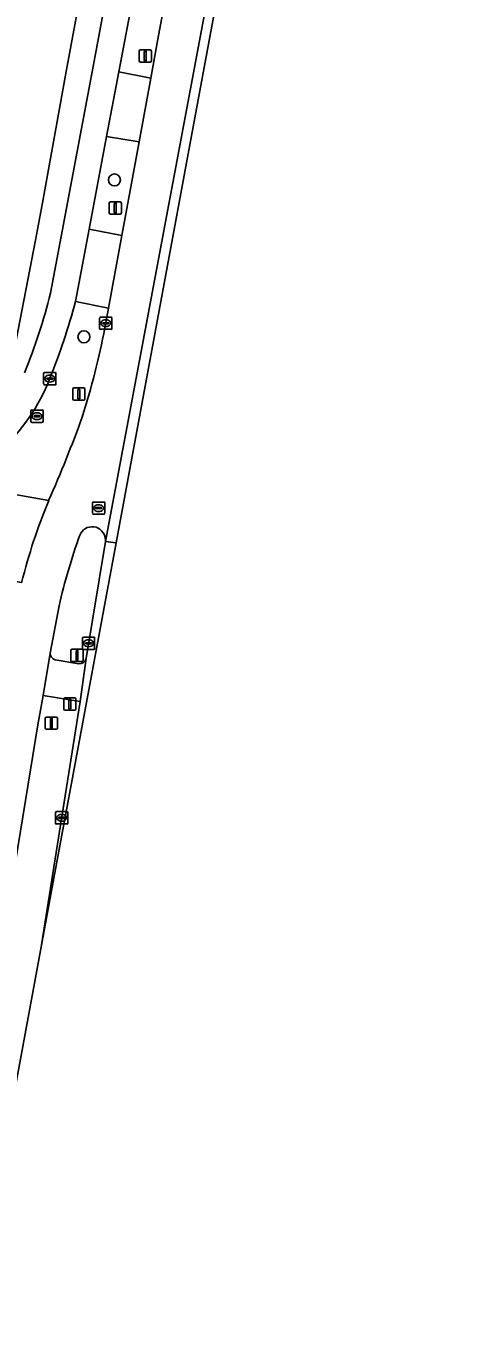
# Model space of a CAD drawing. Extents: x 161258 to 161838, y 380833 to 381727.
# Drawn here: x 161726.3 to 161761.6, y 381007.6 to 381113.2 of the extents above; entities that cross this region are included whole.
import ezdxf

# ---------------------------------------------------------------- set-up
doc = ezdxf.new("R2010")
doc.units = 0
for name, color, linetype in [('IMGEO_Berm_groen', 7, 'Continuous'), ('IMGEO_Boom', 7, 'Continuous'), ('IMGEO_Erf', 7, 'Continuous'), ('IMGEO_Fietspad_gesloten', 7, 'Continuous'), ('IMGEO_Fietspad_open', 7, 'Continuous'), ('IMGEO_Kolk', 7, 'Continuous'), ('IMGEO_Lichtmast', 7, 'Continuous'), ('IMGEO_OVBaan_gesloten', 7, 'Continuous'), ('IMGEO_Rijbaan_lokaal_open', 7, 'Continuous'), ('IMGEO_Rijbaan_regionaal_gesloten', 7, 'Continuous'), ('IMGEO_Rioolput', 7, 'Continuous'), ('IMGEO_Verkeersbordpaal', 7, 'Continuous'), ('IMGEO_Verkeerseiland_groen', 7, 'Continuous'), ('IMGEO_Verkeersregelinstallatiepaal', 7, 'Continuous'), ('IMGEO_Voetpad_open', 7, 'Continuous')]:
    doc.layers.add(name, color=color, linetype=linetype)

msp = doc.modelspace()

# ---------------------------------------------------------------- linework, layer by layer
at = {"layer": 'IMGEO_Berm_groen'}
for points in [[(161734.89, 381115.16), (161733.8, 381109.46), (161736.41, 381108.93), (161736.99, 381112.11), (161737.93, 381117.2)], [(161732.67, 381088.61), (161732.97, 381090.21), (161730.29, 381090.76)], [(161722.75, 381075.53), (161728.1, 381074.57)]]:
    msp.add_lwpolyline(points, dxfattribs=at)
msp.add_lwpolyline([(161735.46, 381103.75), (161732.79, 381104.18), (161731.4, 381096.64), (161734.05, 381096.12)], close=True, dxfattribs=at)
for centre, radius, start, end in [((161671.13, 381107.11), 61.38, 338.3774, 344.5498), ((161669.9, 381100.69), 63.92, 342.3995, 349.1042), ((161712.87, 381090.63), 16.51, 313.1499, 338.1535), ((161633.52, 381116.51), 103.46, 336.0833, 340.1395)]:
    msp.add_arc(centre, radius, start, end, dxfattribs=at)
at = {"layer": 'IMGEO_Boom'}
for centre in [(161733.45, 381100.65), (161730.97, 381087.89)]:
    msp.add_circle(centre, 0.489, dxfattribs=at)
at = {"layer": 'IMGEO_Erf'}
msp.add_lwpolyline([(161712.71, 381055.48), (161718.09, 381073.16), (161717.95, 381073.19), (161720.46, 381086.08), (161725, 381085.22), (161727.02, 381095.75), (161727.6, 381098.78), (161729.53, 381109.47), (161731.64, 381120.89), (161727.41, 381121.72), (161730.95, 381139.42)], dxfattribs=at)
at = {"layer": 'IMGEO_Fietspad_gesloten'}
for points in [[(161728.23, 381062.15), (161727.64, 381058.71), (161730.65, 381058.21), (161731.14, 381061.72)], [(161730.54, 381061.29), (161728.62, 381061.62)]]:
    msp.add_lwpolyline(points, dxfattribs=at)
for centre, radius, start, end in [((161728.78, 381062.15), 0.553, 179.3719, 253.0894), ((161730.61, 381061.82), 0.535, 262.3269, 349.2011)]:
    msp.add_arc(centre, radius, start, end, dxfattribs=at)
at = {"layer": 'IMGEO_Fietspad_open'}
for points in [[(161738.18, 381144.55), (161731.71, 381109.89), (161728.24, 381091.44)], [(161730.29, 381090.76), (161731.4, 381096.64), (161732.79, 381104.18), (161733.8, 381109.46), (161734.89, 381115.16)]]:
    msp.add_lwpolyline(points, dxfattribs=at)
for centre, radius, start, end in [((161680.59, 381103.32), 49.11, 338.0568, 345.9954), ((161671.13, 381107.11), 61.38, 338.3774, 344.5498), ((161712.87, 381090.63), 16.51, 313.1499, 338.1535)]:
    msp.add_arc(centre, radius, start, end, dxfattribs=at)
at = {"layer": 'IMGEO_Kolk'}
for p, q in [((161732.24, 381088.57), (161732.24, 381089.42)), ((161732.32, 381089.5), (161733.17, 381089.5)), ((161732.5, 381088.99), (161732.5, 381089)), ((161732.54, 381089.04), (161732.94, 381089.04)), ((161732.94, 381088.95), (161732.54, 381088.95)), ((161732.73, 381089.28), (161732.76, 381089.28)), ((161732.75, 381088.72), (161732.73, 381088.72)), ((161732.99, 381089), (161732.99, 381088.99)), ((161733.24, 381089.42), (161733.24, 381088.57)), ((161733.17, 381088.5), (161732.32, 381088.5)), ((161727.69, 381084.06), (161727.69, 381084.92)), ((161727.77, 381084.99), (161728.62, 381084.99)), ((161727.95, 381084.48), (161727.95, 381084.5)), ((161727.99, 381084.53), (161728.39, 381084.53)), ((161728.18, 381084.77), (161728.2, 381084.77)), ((161728.43, 381084.5), (161728.43, 381084.48)), ((161728.69, 381084.92), (161728.69, 381084.06)), ((161728.62, 381083.99), (161727.77, 381083.99)), ((161728.39, 381084.45), (161727.99, 381084.45)), ((161728.2, 381084.21), (161728.18, 381084.21)), ((161730.84, 381062.53), (161730.84, 381063.38)), ((161730.92, 381063.46), (161731.77, 381063.46)), ((161731.84, 381063.38), (161731.84, 381062.53)), ((161731.77, 381062.46), (161730.92, 381062.46)), ((161731.1, 381062.95), (161731.1, 381062.96)), ((161731.14, 381063), (161731.54, 381063)), ((161731.54, 381062.91), (161731.14, 381062.91)), ((161731.33, 381063.24), (161731.36, 381063.24)), ((161731.35, 381062.68), (161731.33, 381062.68)), ((161731.59, 381062.96), (161731.59, 381062.95)), ((161728.66, 381048.33), (161728.66, 381049.18)), ((161728.73, 381049.26), (161729.58, 381049.26)), ((161728.91, 381048.75), (161728.91, 381048.76)), ((161729.35, 381048.71), (161728.95, 381048.71)), ((161728.96, 381048.8), (161729.35, 381048.8)), ((161729.14, 381049.04), (161729.17, 381049.04)), ((161729.4, 381048.76), (161729.4, 381048.75)), ((161729.66, 381049.18), (161729.66, 381048.33)), ((161729.58, 381048.26), (161728.73, 381048.26)), ((161729.17, 381048.48), (161729.14, 381048.48))]:
    msp.add_line(p, q, dxfattribs=at)
for points in [[(161732.24, 381088.57), (161732.24, 381089.42)], [(161732.32, 381089.5), (161733.17, 381089.5)], [(161733.24, 381089.42), (161733.24, 381088.57)], [(161733.17, 381088.5), (161732.32, 381088.5)], [(161727.69, 381084.06), (161727.69, 381084.92)], [(161727.77, 381084.99), (161728.62, 381084.99)], [(161728.69, 381084.92), (161728.69, 381084.06)], [(161728.62, 381083.99), (161727.77, 381083.99)], [(161730.84, 381062.53), (161730.84, 381063.38)], [(161730.92, 381063.46), (161731.77, 381063.46)], [(161731.84, 381063.38), (161731.84, 381062.53)], [(161731.77, 381062.46), (161730.92, 381062.46)], [(161728.66, 381048.33), (161728.66, 381049.18)], [(161728.73, 381049.26), (161729.58, 381049.26)], [(161729.66, 381049.18), (161729.66, 381048.33)], [(161729.58, 381048.26), (161728.73, 381048.26)]]:
    msp.add_lwpolyline(points, dxfattribs=at)
for centre, radius, start, end in [((161732.32, 381089.42), 0.0765, 91.552, 178.448), ((161732.32, 381089.42), 0.0765, 91.552, 178.448), ((161732.54, 381089), 0.0403, 85.8775, 175.7526), ((161732.54, 381088.99), 0.0366, 178.938, 274.7102), ((161732.95, 381089), 0.0386, 1.7309, 96.639), ((161732.94, 381089), 0.043, 264.8664, 352.4533), ((161733.17, 381089.42), 0.0765, 1.552, 88.448), ((161733.17, 381089.42), 0.0765, 1.552, 88.448), ((161732.32, 381088.57), 0.0765, 181.552, 268.448), ((161732.32, 381088.57), 0.0765, 181.552, 268.448), ((161733.17, 381088.57), 0.0765, 271.552, 358.448), ((161733.17, 381088.57), 0.0765, 271.552, 358.448), ((161727.77, 381084.91), 0.0765, 91.552, 178.448), ((161727.77, 381084.91), 0.0765, 91.552, 178.448), ((161727.99, 381084.49), 0.0403, 85.8775, 175.7526), ((161727.99, 381084.48), 0.0366, 178.938, 274.7102), ((161728.4, 381084.49), 0.0386, 1.7309, 96.639), ((161728.39, 381084.49), 0.043, 264.8664, 352.4533), ((161728.62, 381084.91), 0.0765, 1.552, 88.448), ((161728.62, 381084.91), 0.0765, 1.552, 88.448), ((161727.77, 381084.07), 0.0765, 181.552, 268.448), ((161727.77, 381084.07), 0.0765, 181.552, 268.448), ((161728.62, 381084.07), 0.0765, 271.552, 358.448), ((161728.62, 381084.07), 0.0765, 271.552, 358.448), ((161730.92, 381063.38), 0.0765, 91.552, 178.448), ((161730.92, 381063.38), 0.0765, 91.552, 178.448), ((161731.77, 381063.38), 0.0765, 1.552, 88.448), ((161731.77, 381063.38), 0.0765, 1.552, 88.448), ((161730.92, 381062.53), 0.0765, 181.552, 268.448), ((161730.92, 381062.53), 0.0765, 181.552, 268.448), ((161731.14, 381062.96), 0.0403, 85.8775, 175.7526), ((161731.14, 381062.95), 0.0366, 178.938, 274.7102), ((161731.55, 381062.96), 0.0386, 1.7309, 96.639), ((161731.54, 381062.96), 0.043, 264.8664, 352.4533), ((161731.77, 381062.53), 0.0765, 271.552, 358.448), ((161731.77, 381062.53), 0.0765, 271.552, 358.448), ((161728.73, 381049.18), 0.0765, 91.552, 178.448), ((161728.73, 381049.18), 0.0765, 91.552, 178.448), ((161728.95, 381048.76), 0.0403, 85.8775, 175.7526), ((161728.95, 381048.75), 0.0366, 178.938, 274.7102), ((161729.36, 381048.76), 0.0386, 1.7309, 96.639), ((161729.36, 381048.76), 0.043, 264.8664, 352.4533), ((161729.58, 381049.18), 0.0765, 1.552, 88.448), ((161729.58, 381049.18), 0.0765, 1.552, 88.448), ((161728.73, 381048.33), 0.0765, 181.552, 268.448), ((161728.73, 381048.33), 0.0765, 181.552, 268.448), ((161729.58, 381048.33), 0.0765, 271.552, 358.448), ((161729.58, 381048.33), 0.0765, 271.552, 358.448)]:
    msp.add_arc(centre, radius, start, end, dxfattribs=at)
for centre, major_axis, ratio, start_param, end_param in [((161732.73, 381089), (-0.387, 0.002), 0.722429, 4.712389, 7.853982), ((161732.75, 381089), (-0.39, 0.002), 0.717154, 1.570796, 4.712389), ((161728.18, 381084.49), (-0.387, 0.002), 0.722429, 4.712389, 7.853982), ((161728.2, 381084.49), (-0.39, 0.002), 0.717154, 1.570796, 4.712389), ((161731.33, 381062.96), (-0.387, 0.002), 0.722429, 4.712389, 7.853982), ((161731.35, 381062.96), (-0.39, 0.002), 0.717154, 1.570796, 4.712389), ((161729.14, 381048.76), (-0.387, 0.002), 0.722429, 4.712389, 7.853982), ((161729.17, 381048.76), (-0.39, 0.002), 0.717154, 1.570796, 4.712389)]:
    msp.add_ellipse(centre, major_axis=major_axis, ratio=ratio, start_param=start_param, end_param=end_param, dxfattribs=at)
at = {"layer": 'IMGEO_Lichtmast'}
for p, q in [((161735.46, 381110.34), (161735.46, 381111.14)), ((161735.46, 381111.14), (161735.46, 381110.34)), ((161735.56, 381111.24), (161736.35, 381111.24)), ((161736.35, 381111.24), (161735.56, 381111.24)), ((161736.45, 381111.14), (161736.45, 381110.34)), ((161736.45, 381110.34), (161736.45, 381111.14)), ((161736.35, 381110.24), (161735.56, 381110.24)), ((161735.56, 381110.24), (161736.35, 381110.24)), ((161730.06, 381082.83), (161730.06, 381083.63)), ((161730.06, 381083.63), (161730.06, 381082.83)), ((161730.16, 381083.73), (161730.95, 381083.73)), ((161730.95, 381083.73), (161730.16, 381083.73)), ((161731.05, 381083.63), (161731.05, 381082.83)), ((161731.05, 381082.83), (161731.05, 381083.63)), ((161730.95, 381082.73), (161730.16, 381082.73)), ((161730.16, 381082.73), (161730.95, 381082.73))]:
    msp.add_line(p, q, dxfattribs=at)
for points in [[(161735.88, 381111.11), (161736.03, 381111.11), (161736.03, 381110.36), (161735.88, 381110.36), (161735.88, 381111.11)], [(161730.48, 381083.6), (161730.63, 381083.6), (161730.63, 381082.85), (161730.48, 381082.85), (161730.48, 381083.6)]]:
    msp.add_lwpolyline(points, dxfattribs=at)
for centre, start, end in [((161735.56, 381111.14), 90, 180), ((161735.56, 381111.14), 90, 180), ((161736.35, 381111.14), 0, 90), ((161736.35, 381111.14), 360, 90), ((161735.56, 381110.34), 180, 270), ((161735.56, 381110.34), 180, 270), ((161736.35, 381110.34), 270, 0), ((161736.35, 381110.34), 270, 0), ((161730.16, 381083.63), 90, 180), ((161730.16, 381083.63), 90, 180), ((161730.95, 381083.63), 0, 90), ((161730.95, 381083.63), 360, 90), ((161730.16, 381082.83), 180, 270), ((161730.16, 381082.83), 180, 270), ((161730.95, 381082.83), 270, 0), ((161730.95, 381082.83), 270, 0)]:
    msp.add_arc(centre, 0.1, start, end, dxfattribs=at)
at = {"layer": 'IMGEO_OVBaan_gesloten'}
msp.add_lwpolyline([(161733.58, 381071.12), (161732.71, 381071.24), (161742.35, 381122.54), (161776.39, 381306.63), (161776.7, 381306.58), (161771.58, 381277.68), (161758.37, 381204.8), (161740.26, 381107.16), (161733.58, 381071.12)], dxfattribs=at)
msp.add_lwpolyline([(161727.52, 381038.4), (161728.53, 381043.85), (161733.58, 381071.12), (161732.71, 381071.24), (161731.14, 381061.72), (161730.65, 381058.21), (161730.28, 381055.83), (161727.52, 381038.43)], close=True, dxfattribs=at)
at = {"layer": 'IMGEO_Rijbaan_lokaal_open'}
for points in [[(161736.41, 381108.93), (161733.8, 381109.46), (161732.79, 381104.18), (161735.46, 381103.75)], [(161734.05, 381096.12), (161731.4, 381096.64), (161730.29, 381090.76), (161732.97, 381090.21)]]:
    msp.add_lwpolyline(points, close=True, dxfattribs=at)
msp.add_lwpolyline([(161728.1, 381074.57), (161722.75, 381075.53), (161720.9, 381068.8), (161725.9, 381067.89)], dxfattribs=at)
msp.add_arc((161771.75, 381056.47), 47.25, 157.4791, 166.0168, dxfattribs=at)
at = {"layer": 'IMGEO_Rijbaan_regionaal_gesloten'}
for points in [[(161732.71, 381071.48), (161732.71, 381071.24), (161742.35, 381122.54), (161776.39, 381306.63), (161779.51, 381323.55), (161779.71, 381323.52), (161781.03, 381330.98), (161790.83, 381386.2), (161813.48, 381504.75), (161831.22, 381599.9), (161831.89, 381604.23), (161835.77, 381629.36), (161830.26, 381630.97)], [(161759.76, 381236.5), (161756.09, 381216.39), (161751.2, 381189.4), (161749.91, 381182.43), (161748.99, 381177.34), (161747.93, 381171.42), (161747.05, 381166.54), (161745.88, 381160.43), (161742, 381139.34), (161739.28, 381124.46), (161738.18, 381118.47), (161737.93, 381117.2), (161736.99, 381112.11), (161736.41, 381108.93), (161735.46, 381103.75), (161734.05, 381096.12), (161732.97, 381090.21), (161732.67, 381088.61)], [(161708.67, 380942.65), (161718.17, 381001.19), (161720.89, 381017.74), (161727.22, 381056.33), (161727.64, 381058.71), (161728.23, 381062.15), (161728.94, 381066.01)]]:
    msp.add_lwpolyline(points, dxfattribs=at)
for centre, radius, start, end in [((161669.9, 381100.69), 63.92, 342.3995, 349.1042), ((161633.52, 381116.51), 103.46, 336.0833, 340.1395), ((161771.75, 381056.47), 47.25, 157.4791, 166.0168), ((161731.63, 381071.36), 1.08, 6.6012, 158.51), ((161777.38, 381054.84), 49.71, 160.1103, 167.0189)]:
    msp.add_arc(centre, radius, start, end, dxfattribs=at)
at = {"layer": 'IMGEO_Rioolput'}
for p, q in [((161726.65, 381081.01), (161726.65, 381081.86)), ((161726.72, 381081.93), (161727.57, 381081.93)), ((161726.91, 381081.43), (161726.91, 381081.44)), ((161726.95, 381081.48), (161727.35, 381081.48)), ((161727.34, 381081.39), (161726.95, 381081.39)), ((161727.14, 381081.71), (161727.16, 381081.71)), ((161727.39, 381081.44), (161727.39, 381081.43)), ((161727.65, 381081.86), (161727.65, 381081.01)), ((161727.57, 381080.93), (161726.72, 381080.93)), ((161727.16, 381081.15), (161727.13, 381081.15)), ((161731.66, 381073.53), (161731.66, 381074.38)), ((161731.73, 381074.45), (161732.59, 381074.45)), ((161731.92, 381073.95), (161731.92, 381073.96)), ((161731.96, 381074), (161732.36, 381074)), ((161732.36, 381073.91), (161731.96, 381073.91)), ((161732.15, 381074.23), (161732.17, 381074.23)), ((161732.4, 381073.96), (161732.4, 381073.95)), ((161732.66, 381074.38), (161732.66, 381073.53)), ((161732.59, 381073.45), (161731.73, 381073.45)), ((161732.17, 381073.67), (161732.14, 381073.67))]:
    msp.add_line(p, q, dxfattribs=at)
for points in [[(161726.65, 381081.01), (161726.65, 381081.86)], [(161726.72, 381081.93), (161727.57, 381081.93)], [(161727.65, 381081.86), (161727.65, 381081.01)], [(161727.57, 381080.93), (161726.72, 381080.93)], [(161731.66, 381073.53), (161731.66, 381074.38)], [(161731.73, 381074.45), (161732.59, 381074.45)], [(161732.66, 381074.38), (161732.66, 381073.53)], [(161732.59, 381073.45), (161731.73, 381073.45)]]:
    msp.add_lwpolyline(points, dxfattribs=at)
for centre, radius, start, end in [((161726.72, 381081.86), 0.0765, 91.552, 178.448), ((161726.72, 381081.86), 0.0765, 91.552, 178.448), ((161726.95, 381081.44), 0.0403, 85.8775, 175.7526), ((161726.94, 381081.43), 0.0366, 178.938, 274.7102), ((161727.35, 381081.43), 0.043, 264.8664, 352.4533), ((161727.35, 381081.44), 0.0386, 1.7309, 96.639), ((161727.57, 381081.86), 0.0765, 1.552, 88.448), ((161727.57, 381081.86), 0.0765, 1.552, 88.448), ((161726.72, 381081.01), 0.0765, 181.552, 268.448), ((161726.72, 381081.01), 0.0765, 181.552, 268.448), ((161727.57, 381081.01), 0.0765, 271.552, 358.448), ((161727.57, 381081.01), 0.0765, 271.552, 358.448), ((161731.74, 381074.38), 0.0765, 91.552, 178.448), ((161731.74, 381074.38), 0.0765, 91.552, 178.448), ((161731.96, 381073.96), 0.0403, 85.8775, 175.7526), ((161731.95, 381073.95), 0.0366, 178.938, 274.7102), ((161732.36, 381073.96), 0.0386, 1.7309, 96.639), ((161732.36, 381073.95), 0.043, 264.8664, 352.4533), ((161732.58, 381074.38), 0.0765, 1.552, 88.448), ((161732.58, 381074.38), 0.0765, 1.552, 88.448), ((161731.74, 381073.53), 0.0765, 181.552, 268.448), ((161731.74, 381073.53), 0.0765, 181.552, 268.448), ((161732.58, 381073.53), 0.0765, 271.552, 358.448), ((161732.58, 381073.53), 0.0765, 271.552, 358.448)]:
    msp.add_arc(centre, radius, start, end, dxfattribs=at)
for centre, major_axis, ratio, start_param, end_param in [((161727.13, 381081.43), (-0.387, 0.002), 0.722429, 4.712389, 7.853982), ((161727.16, 381081.43), (-0.39, 0.002), 0.717154, 1.570796, 4.712389), ((161732.15, 381073.95), (-0.387, 0.002), 0.722429, 4.712389, 7.853982), ((161732.17, 381073.95), (-0.39, 0.002), 0.717154, 1.570796, 4.712389)]:
    msp.add_ellipse(centre, major_axis=major_axis, ratio=ratio, start_param=start_param, end_param=end_param, dxfattribs=at)
at = {"layer": 'IMGEO_Verkeersbordpaal'}
for p, q in [((161733.02, 381097.97), (161733.02, 381098.77)), ((161733.02, 381098.77), (161733.02, 381097.97)), ((161733.12, 381098.87), (161733.91, 381098.87)), ((161733.91, 381098.87), (161733.12, 381098.87)), ((161734.01, 381098.77), (161734.01, 381097.97)), ((161734.01, 381097.97), (161734.01, 381098.77)), ((161733.91, 381097.87), (161733.12, 381097.87)), ((161733.12, 381097.87), (161733.91, 381097.87))]:
    msp.add_line(p, q, dxfattribs=at)
msp.add_lwpolyline([(161733.44, 381098.74), (161733.59, 381098.74), (161733.59, 381097.99), (161733.44, 381097.99), (161733.44, 381098.74)], dxfattribs=at)
for centre, start, end in [((161733.12, 381098.77), 90, 180), ((161733.12, 381098.77), 90, 180), ((161733.91, 381098.77), 0, 90), ((161733.91, 381098.77), 360, 90), ((161733.12, 381097.97), 180, 270), ((161733.12, 381097.97), 180, 270), ((161733.91, 381097.97), 270, 0), ((161733.91, 381097.97), 270, 0)]:
    msp.add_arc(centre, 0.1, start, end, dxfattribs=at)
at = {"layer": 'IMGEO_Verkeerseiland_groen'}
for points in [[(161731.14, 381061.72), (161732.71, 381071.24)], [(161732.71, 381071.24), (161732.71, 381071.48)], [(161728.94, 381066.01), (161728.23, 381062.15)], [(161728.62, 381061.62), (161730.54, 381061.29)]]:
    msp.add_lwpolyline(points, dxfattribs=at)
for centre, radius, start, end in [((161731.63, 381071.36), 1.08, 6.6012, 158.51), ((161777.38, 381054.84), 49.71, 160.1103, 167.0189), ((161728.78, 381062.15), 0.553, 179.3719, 253.0894), ((161730.61, 381061.82), 0.535, 262.3269, 349.2011)]:
    msp.add_arc(centre, radius, start, end, dxfattribs=at)
at = {"layer": 'IMGEO_Verkeersregelinstallatiepaal'}
for p, q in [((161729.91, 381061.57), (161729.91, 381062.37)), ((161729.91, 381062.37), (161729.91, 381061.57)), ((161730.01, 381062.47), (161730.8, 381062.47)), ((161730.8, 381062.47), (161730.01, 381062.47)), ((161730.9, 381062.37), (161730.9, 381061.57)), ((161730.9, 381061.57), (161730.9, 381062.37)), ((161730.8, 381061.47), (161730.01, 381061.47)), ((161730.01, 381061.47), (161730.8, 381061.47)), ((161729.34, 381057.61), (161729.34, 381058.41)), ((161729.34, 381058.41), (161729.34, 381057.61)), ((161729.44, 381058.51), (161730.22, 381058.51)), ((161730.22, 381058.51), (161729.44, 381058.51)), ((161730.32, 381058.41), (161730.32, 381057.61)), ((161730.32, 381057.61), (161730.32, 381058.41)), ((161730.22, 381057.51), (161729.44, 381057.51)), ((161729.44, 381057.51), (161730.22, 381057.51)), ((161727.82, 381056.06), (161727.82, 381056.86)), ((161727.82, 381056.86), (161727.82, 381056.06)), ((161727.92, 381056.96), (161728.71, 381056.96)), ((161728.71, 381056.96), (161727.92, 381056.96)), ((161728.71, 381055.96), (161727.92, 381055.96)), ((161727.92, 381055.96), (161728.71, 381055.96)), ((161728.81, 381056.86), (161728.81, 381056.06)), ((161728.81, 381056.06), (161728.81, 381056.86))]:
    msp.add_line(p, q, dxfattribs=at)
for points in [[(161730.33, 381062.35), (161730.48, 381062.35), (161730.48, 381061.6), (161730.33, 381061.6), (161730.33, 381062.35)], [(161729.75, 381058.38), (161729.9, 381058.38), (161729.9, 381057.63), (161729.75, 381057.63), (161729.75, 381058.38)], [(161728.24, 381056.84), (161728.39, 381056.84), (161728.39, 381056.09), (161728.24, 381056.09), (161728.24, 381056.84)]]:
    msp.add_lwpolyline(points, dxfattribs=at)
for centre, start, end in [((161730.01, 381062.37), 90, 180), ((161730.01, 381062.37), 90, 180), ((161730.8, 381062.37), 0, 90), ((161730.8, 381062.37), 360, 90), ((161730.01, 381061.57), 180, 270), ((161730.01, 381061.57), 180, 270), ((161730.8, 381061.57), 270, 0), ((161730.8, 381061.57), 270, 0), ((161729.44, 381058.41), 90, 180), ((161729.44, 381058.41), 90, 180), ((161730.22, 381058.41), 0, 90), ((161730.22, 381058.41), 360, 90), ((161729.44, 381057.61), 180, 270), ((161729.44, 381057.61), 180, 270), ((161730.22, 381057.61), 270, 0), ((161730.22, 381057.61), 270, 0), ((161727.92, 381056.86), 90, 180), ((161727.92, 381056.86), 90, 180), ((161727.92, 381056.06), 180, 270), ((161727.92, 381056.06), 180, 270), ((161728.71, 381056.86), 0, 90), ((161728.71, 381056.86), 360, 90), ((161728.71, 381056.06), 270, 0), ((161728.71, 381056.06), 270, 0)]:
    msp.add_arc(centre, 0.1, start, end, dxfattribs=at)
at = {"layer": 'IMGEO_Voetpad_open'}
for points in [[(161728.24, 381091.44), (161731.71, 381109.89), (161738.18, 381144.55)], [(161730.95, 381139.42), (161727.41, 381121.72), (161731.64, 381120.89), (161729.53, 381109.47), (161727.6, 381098.78), (161727.02, 381095.75), (161725, 381085.22), (161720.46, 381086.08), (161717.95, 381073.19), (161718.09, 381073.16), (161712.71, 381055.48)]]:
    msp.add_lwpolyline(points, dxfattribs=at)
msp.add_lwpolyline([(161723.61, 381017.35), (161727.52, 381038.4), (161727.52, 381038.43), (161730.28, 381055.83), (161730.65, 381058.21), (161727.64, 381058.71), (161727.22, 381056.33), (161720.89, 381017.74)], close=True, dxfattribs=at)
msp.add_arc((161680.59, 381103.32), 49.11, 338.0568, 345.9954, dxfattribs=at)

doc.saveas('drawing.dxf')
